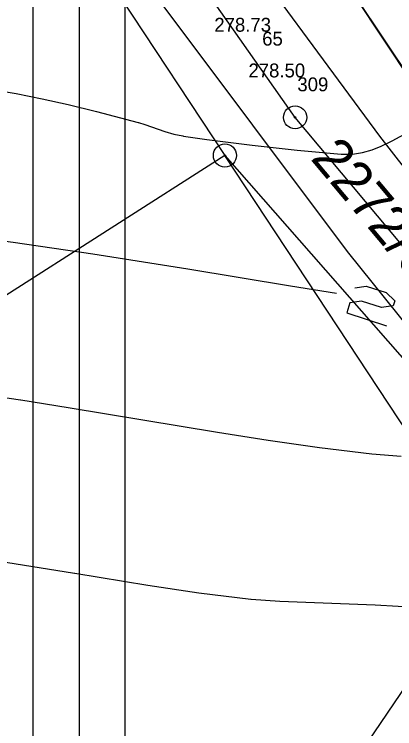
# Model space of a CAD drawing. Extents: x -771260 to -770828, y -1053564 to -1052811.
# Drawn here: x -771041.32 to -771024.86, y -1053166.8 to -1053135.91 of the extents above; entities that cross this region are included whole.
import ezdxf

# ---------------------------------------------------------------- set-up
doc = ezdxf.new("R2010")
doc.units = 0
for name, color, linetype in [('18_8_2023_ram_gs', 7, 'Continuous'), ('18_8_2023_vypln_ramu', 7, 'Continuous'), ('25_3_2019_oploceni', 7, 'Continuous'), ('25_3_2019_vrstevnice_interval_po_1m', 7, 'Continuous'), ('25_3_2019_zamereny_bod', 7, 'Continuous'), ('25_3_2019_zamereny_bod_cislo', 7, 'Continuous'), ('25_3_2019_zamereny_bod_vyska', 7, 'Continuous'), ('Default', 7, 'Continuous'), ('DKM_Hranice parcel', 7, 'Continuous'), ('DKM_Parcelní čísla', 7, 'Continuous'), ('DKM_Značky bodu BP', 7, 'Continuous')]:
    doc.layers.add(name, color=color, linetype=linetype)

# ---------------------------------------------------------------- blocks, each defined once
blk = doc.blocks.new('POINT_DISPLAY')
at = {"layer": 'Default'}
blk.add_line((0, 0), (0, 0), dxfattribs=at)

msp = doc.modelspace()

# ---------------------------------------------------------------- linework, layer by layer
at = {"layer": '18_8_2023_ram_gs'}
for points in [[(-770830.522, -1053118.46), (-771040.522, -1053118.46), (-771040.522, -1053415.46), (-770830.522, -1053415.46)], [(-770832.522, -1053120.46), (-771038.522, -1053120.46), (-771038.522, -1053413.46), (-770832.522, -1053413.46)]]:
    msp.add_lwpolyline(points, close=True, dxfattribs=at)
at = {"layer": '18_8_2023_vypln_ramu'}
msp.add_lwpolyline([(-771040.522, -1053415.46), (-771036.522, -1053411.46), (-771036.522, -1053122.46), (-770834.522, -1053122.46), (-770830.522, -1053118.46), (-771040.522, -1053118.46)], close=True, dxfattribs=at)
at = {"layer": '25_3_2019_oploceni'}
msp.add_line((-771028.643, -1053132.032), (-771021.871, -1053142.198), dxfattribs=at)
at = {"layer": '25_3_2019_vrstevnice_interval_po_1m'}
for points in [[(-771042.369, -1053139.15), (-771041.241, -1053139.334), (-771040.118, -1053139.565), (-771038.999, -1053139.822), (-771037.772, -1053140.121), (-771035.965, -1053140.592), (-771035.948, -1053140.598), (-771035.669, -1053140.684), (-771034.816, -1053140.987), (-771034.418, -1053141.098), (-771034.026, -1053141.173), (-771033.997, -1053141.177), (-771032.988, -1053141.322), (-771031.024, -1053141.575), (-771029.08, -1053141.794), (-771027.182, -1053141.962), (-771027.163, -1053141.964), (-771026.689, -1053141.96), (-771026.252, -1053141.892), (-771025.841, -1053141.776), (-771025.452, -1053141.623), (-771024.967, -1053141.393), (-771024.117, -1053140.927)], [(-771041.241, -1053139.334), (-771041.241, -1053139.334)], [(-771040.118, -1053139.565), (-771040.118, -1053139.565)], [(-771038.999, -1053139.822), (-771038.999, -1053139.822)], [(-771037.772, -1053140.121), (-771037.772, -1053140.121)], [(-771035.965, -1053140.592), (-771035.965, -1053140.592)], [(-771035.669, -1053140.684), (-771035.669, -1053140.684)], [(-771034.816, -1053140.987), (-771034.816, -1053140.987)], [(-771034.418, -1053141.098), (-771034.418, -1053141.098)], [(-771034.026, -1053141.173), (-771034.026, -1053141.173)], [(-771032.988, -1053141.322), (-771032.988, -1053141.322)], [(-771031.024, -1053141.575), (-771031.024, -1053141.575)], [(-771024.967, -1053141.393), (-771024.967, -1053141.393)], [(-771029.08, -1053141.794), (-771029.08, -1053141.794)], [(-771026.252, -1053141.892), (-771026.252, -1053141.892)], [(-771025.841, -1053141.776), (-771025.841, -1053141.776)], [(-771025.452, -1053141.623), (-771025.452, -1053141.623)], [(-771027.163, -1053141.964), (-771027.163, -1053141.964)], [(-771026.689, -1053141.96), (-771026.689, -1053141.96)], [(-771067.472, -1053143.903), (-771065.656, -1053143.968), (-771060.682, -1053144.182), (-771058.983, -1053144.238), (-771057.331, -1053144.293), (-771055.777, -1053144.379), (-771053.474, -1053144.529), (-771049.749, -1053144.832), (-771046.121, -1053145.185), (-771043.489, -1053145.484), (-771043.101, -1053145.528), (-771043.098, -1053145.528), (-771042.737, -1053145.584), (-771042.632, -1053145.6), (-771042.603, -1053145.604), (-771041.368, -1053145.77), (-771037.931, -1053146.275), (-771033.815, -1053146.924), (-771029.378, -1053147.652), (-771027.379, -1053147.966)], [(-771037.931, -1053146.275), (-771037.931, -1053146.275)], [(-771033.815, -1053146.924), (-771033.815, -1053146.924)], [(-771029.378, -1053147.652), (-771029.378, -1053147.652)], [(-771026.592, -1053147.742), (-771026.091, -1053147.665), (-771025.227, -1053147.943), (-771024.864, -1053148.298), (-771024.933, -1053148.514), (-771025.435, -1053148.591), (-771026.299, -1053148.313), (-771026.801, -1053148.39), (-771026.94, -1053148.823), (-771025.211, -1053149.378)], [(-771045.29, -1053151.962), (-771041.05, -1053152.585), (-771041.038, -1053152.587), (-771038.996, -1053152.909), (-771032.524, -1053153.985), (-771030.332, -1053154.332), (-771028.116, -1053154.652), (-771025.858, -1053154.92), (-771025.846, -1053154.921), (-771024.581, -1053155.015)], [(-771041.038, -1053152.587), (-771041.038, -1053152.587)], [(-771038.996, -1053152.909), (-771038.996, -1053152.909)], [(-771032.524, -1053153.985), (-771032.524, -1053153.985)], [(-771030.332, -1053154.332), (-771030.332, -1053154.332)], [(-771028.116, -1053154.652), (-771028.116, -1053154.652)], [(-771025.858, -1053154.92), (-771025.858, -1053154.92)], [(-771044.582, -1053159.137), (-771038.714, -1053160.077), (-771038.702, -1053160.079), (-771035.539, -1053160.596), (-771033.339, -1053160.934), (-771031.082, -1053161.204), (-771031.07, -1053161.205), (-771029.836, -1053161.289), (-771025.706, -1053161.45), (-771022.729, -1053161.628)], [(-771038.702, -1053160.079), (-771038.702, -1053160.079)], [(-771035.539, -1053160.596), (-771035.539, -1053160.596)], [(-771033.339, -1053160.934), (-771033.339, -1053160.934)], [(-771031.082, -1053161.204), (-771031.082, -1053161.204)], [(-771029.836, -1053161.289), (-771029.836, -1053161.289)], [(-771025.706, -1053161.45), (-771025.706, -1053161.45)]]:
    msp.add_lwpolyline(points, dxfattribs=at)
at = {"layer": 'DKM_Hranice parcel'}
for p, q in [((-771021.86, -1053142.27), (-771037.96, -1053117.91)), ((-771044.12, -1053124.01), (-771032.21, -1053142.02)), ((-771008.66, -1053164.9), (-771029.17, -1053140.37)), ((-771032.21, -1053142.02), (-771084, -1053175.04)), ((-771032.21, -1053142.02), (-771010.28, -1053167))]:
    msp.add_line(p, q, dxfattribs=at)
for points in [[(-771070.11, -1053079.64), (-771069.54, -1053080.6), (-771057.49, -1053100.84), (-771043.28, -1053124.36), (-771026.92, -1053146.17), (-771010.22, -1053166.92)], [(-771009.08, -1053162.27), (-771025.5, -1053141.18), (-771039.73, -1053121.91), (-771041.28, -1053119.65)], [(-771029.17, -1053140.37), (-771039.2, -1053126.13), (-771042.64, -1053120.36)], [(-771034.59, -1053186.63), (-771030.93, -1053176.78), (-771026.3, -1053167.79), (-771020.67, -1053159.5), (-771032.21, -1053142.02)]]:
    msp.add_lwpolyline(points, dxfattribs=at)
at = {"layer": 'DKM_Značky bodu BP'}
for centre, radius in [((-771029.17, -1053140.37), 0.5), ((-771029.17, -1053140.37), 0.0303), ((-771032.21, -1053142.02), 0.5), ((-771032.21, -1053142.02), 0.0303)]:
    msp.add_circle(centre, radius, dxfattribs=at)

# ---------------------------------------------------------------- block references
at = {"layer": '25_3_2019_zamereny_bod', "xscale": 0.1, "yscale": 0.10000000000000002}
for p in [(-771030.597, -1053136.668), (-771029.074, -1053138.644)]:
    msp.add_blockref('POINT_DISPLAY', p, dxfattribs=at)

# ---------------------------------------------------------------- texts
at = {"layer": '25_3_2019_zamereny_bod_cislo'}
for s, p in [('65', (-771030.597, -1053137.268)), ('309', (-771029.074, -1053139.244))]:
    msp.add_text(s, height=0.6, dxfattribs=at).set_placement(p)
at = {"layer": '25_3_2019_zamereny_bod_vyska'}
for s, p in [('278.73 ', (-771032.667, -1053136.668)), ('278.50 ', (-771031.191, -1053138.644))]:
    msp.add_text(s, height=0.6, dxfattribs=at).set_placement(p)
at = {"layer": 'DKM_Parcelní čísla'}
msp.add_text('2272/6', height=1.7, rotation=310, dxfattribs=at).set_placement((-771028.538, -1053142.162))

doc.saveas('drawing.dxf')
